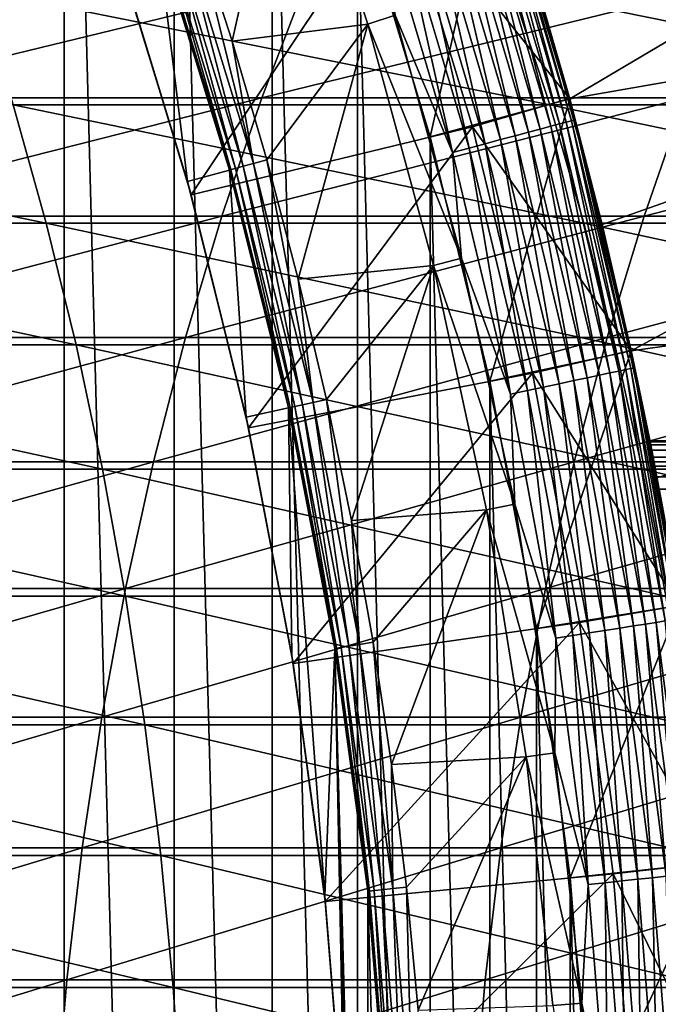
# Model space of a CAD drawing. Header units: metres. Extents: x -24 to 236, y -24 to 24.
# Tile 254 of 316: x 174.35 to 176.56, y 1.3 to 4.71. Entities that reach past the tile are written whole.
import ezdxf

# ---------------------------------------------------------------- set-up
doc = ezdxf.new("R2010")
doc.units = ezdxf.units.M
doc.layers.add('solid_10392024', color=7, linetype='CONTINUOUS')

msp = doc.modelspace()

# ---------------------------------------------------------------- linework, layer by layer
at = {"layer": 'solid_10392024'}
for points in [[(140.5, -23.5), (140.5, 23.5), (179.5, 23.5)], [(179.5, -23.5), (140.5, -23.5), (179.5, 23.5)], [(174.508163, -7.538927, 45.650002), (174.508163, 7.538927, 45.650002), (174.086411, 8.300336, 45.650002)], [(174.086411, -8.300336, 45.650002), (174.508163, -7.538927, 45.650002), (174.086411, 8.300336, 45.650002)], [(174.888901, -6.755966, 45.650002), (174.888901, 6.755966, 45.650002), (174.508163, 7.538927, 45.650002)], [(174.508163, -7.538927, 45.650002), (174.888901, -6.755966, 45.650002), (174.508163, 7.538927, 45.650002)], [(175.22728, -5.954209, 45.650002), (175.22728, 5.954209, 45.650002), (174.888901, 6.755966, 45.650002)], [(174.888901, -6.755966, 45.650002), (175.22728, -5.954209, 45.650002), (174.888901, 6.755966, 45.650002)], [(175.522705, -5.13498, 45.650002), (175.522705, 5.13498, 45.650002), (175.22728, 5.954209, 45.650002)], [(175.22728, -5.954209, 45.650002), (175.522705, -5.13498, 45.650002), (175.22728, 5.954209, 45.650002)], [(176.132568, 4.86446, 7.2), (176.256332, 4.433278, 7.2), (178.653412, 5.852598, 4.5)], [(176.256332, 4.433278, 7.2), (178.925919, 4.900214, 4.5), (178.653412, 5.852598, 4.5)], [(174.957733, 5.039847, 31.092821), (175.08873, 4.632953, 31.092821), (175.286438, 5.512463, 31.9)], [(175.08873, 4.632953, 31.092821), (175.55806, 4.691429, 31.9), (175.286438, 5.512463, 31.9)], [(175.286438, 5.512463, 31.9), (175.55806, 4.691429, 31.9), (175.653183, 4.722334, 31.9)], [(175.773941, 4.301773, 45.650002), (175.997391, 5.292056, 45.150002), (175.522705, 5.13498, 45.650002)], [(175.666672, 5.177411, 32.650002), (175.997131, 5.292847, 32.650002), (176.25618, 4.433838, 32.650002)], [(175.773941, 4.301773, 45.650002), (176.256302, 4.433389, 45.150002), (175.997391, 5.292056, 45.150002)], [(175.997391, 5.292056, 45.150002), (176.25618, 4.433838, 32.650002), (175.997131, 5.292847, 32.650002)], [(175.997391, 5.292056, 45.150002), (176.256302, 4.433389, 45.150002), (176.25618, 4.433838, 32.650002)], [(174.947708, 4.100733, 33.650002), (174.706863, 4.894694, 33.650002), (175.666672, 5.177411, 32.650002)], [(174.947708, 4.100733, 33.650002), (175.666672, 5.177411, 32.650002), (175.919861, 4.336792, 32.650002)], [(175.919861, 4.336792, 32.650002), (175.666672, 5.177411, 32.650002), (176.25618, 4.433838, 32.650002)], [(175.905945, 5.168153, 31.731291), (176.154617, 4.328618, 31.731291), (175.94136, 5.17966, 31.683683)], [(175.94136, 5.17966, 31.683683), (176.190582, 4.338255, 31.683683), (175.971054, 5.189308, 31.631933)], [(176.154617, 4.328618, 31.731291), (176.190582, 4.338255, 31.683683), (175.94136, 5.17966, 31.683683)], [(175.971054, 5.189308, 31.631933), (176.220749, 4.346336, 31.631933), (175.994583, 5.196955, 31.576794)], [(176.190582, 4.338255, 31.683683), (176.220749, 4.346336, 31.631933), (175.971054, 5.189308, 31.631933)], [(175.994583, 5.196955, 31.576794), (176.244644, 4.352741, 31.576794), (176.011627, 5.202491, 31.519072)], [(176.220749, 4.346336, 31.631933), (176.244644, 4.352741, 31.576794), (175.994583, 5.196955, 31.576794)], [(176.011627, 5.202491, 31.519072), (176.261963, 4.357378, 31.519072), (176.021912, 5.205834, 31.459608)], [(176.244644, 4.352741, 31.576794), (176.261963, 4.357378, 31.519072), (176.011627, 5.202491, 31.519072)], [(176.021912, 5.205834, 31.459608), (176.2724, 4.360178, 31.459608), (176.132568, 4.86446, 31.4)], [(176.261963, 4.357378, 31.519072), (176.2724, 4.360178, 31.459608), (176.021912, 5.205834, 31.459608)], [(175.820099, 5.14026, 31.811354), (176.067429, 4.305256, 31.811354), (175.865326, 5.154956, 31.774055)], [(175.865326, 5.154956, 31.774055), (176.113373, 4.317564, 31.774055), (175.905945, 5.168153, 31.731291)], [(176.067429, 4.305256, 31.811354), (176.113373, 4.317564, 31.774055), (175.865326, 5.154956, 31.774055)], [(176.113373, 4.317564, 31.774055), (176.154617, 4.328618, 31.731291), (175.905945, 5.168153, 31.731291)], [(175.773941, -4.301773, 45.650002), (175.773941, 4.301773, 45.650002), (175.522705, 5.13498, 45.650002)], [(175.522705, -5.13498, 45.650002), (175.773941, -4.301773, 45.650002), (175.522705, 5.13498, 45.650002)], [(175.718506, 5.107252, 31.867466), (175.964264, 4.27761, 31.867466), (175.77092, 5.124281, 31.842644)], [(175.77092, 5.124281, 31.842644), (176.017487, 4.291873, 31.842644), (175.820099, 5.14026, 31.811354)], [(175.964264, 4.27761, 31.867466), (176.017487, 4.291873, 31.842644), (175.77092, 5.124281, 31.842644)], [(176.017487, 4.291873, 31.842644), (176.067429, 4.305256, 31.811354), (175.820099, 5.14026, 31.811354)], [(175.607086, 5.071052, 31.896355), (175.851105, 4.24729, 31.896355), (175.663635, 5.089422, 31.885456)], [(175.663635, 5.089422, 31.885456), (175.908524, 4.262676, 31.885456), (175.718506, 5.107252, 31.867466)], [(175.851105, 4.24729, 31.896355), (175.908524, 4.262676, 31.885456), (175.663635, 5.089422, 31.885456)], [(175.908524, 4.262676, 31.885456), (175.964264, 4.27761, 31.867466), (175.718506, 5.107252, 31.867466)], [(175.607086, 5.071052, 31.896355), (175.653183, 4.722334, 31.9), (175.851105, 4.24729, 31.896355)], [(174.877213, 5.012717, 30.902037), (174.851501, 5.004053, 30.800835), (175.100632, 4.19267, 30.800835)], [(174.912827, 5.024715, 30.999844), (174.877213, 5.012717, 30.902037), (175.126785, 4.19993, 30.902037)], [(175.126785, 4.19993, 30.902037), (174.877213, 5.012717, 30.902037), (175.100632, 4.19267, 30.800835)], [(175.162979, 4.209981, 30.999844), (174.957733, 5.039847, 31.092821), (174.912827, 5.024715, 30.999844)], [(175.162979, 4.209981, 30.999844), (174.912827, 5.024715, 30.999844), (175.126785, 4.19993, 30.902037)], [(175.162979, 4.209981, 30.999844), (175.08873, 4.632953, 31.092821), (174.957733, 5.039847, 31.092821)], [(174.935013, 4.146754, 30.592821), (174.83075, 4.997097, 30.592821), (174.68869, 4.948973, 30.592821)], [(174.835968, 4.998818, 30.69735), (174.83075, 4.997097, 30.592821), (175.079529, 4.186883, 30.592821)], [(174.935013, 4.146754, 30.592821), (175.079529, 4.186883, 30.592821), (174.83075, 4.997097, 30.592821)], [(174.851501, 5.004053, 30.800835), (174.835968, 4.998818, 30.69735), (175.084839, 4.188284, 30.69735)], [(175.084839, 4.188284, 30.69735), (174.835968, 4.998818, 30.69735), (175.079529, 4.186883, 30.592821)], [(175.100632, 4.19267, 30.800835), (174.851501, 5.004053, 30.800835), (175.084839, 4.188284, 30.69735)], [(174.935013, 4.146754, 30.592821), (174.68869, 4.948973, 30.592821), (174.706863, 4.894694, 33.650002)], [(174.935013, 4.146754, 30.592821), (174.706863, 4.894694, 33.650002), (174.947708, 4.100733, 33.650002)], [(176.256332, 4.433278, 7.2), (176.368591, 3.998955, 7.2), (178.925919, 4.900214, 4.5)], [(176.368591, 3.998955, 7.2), (176.469254, 3.561797, 7.2), (178.925919, 4.900214, 4.5)], [(176.469254, 3.561797, 7.2), (179.149811, 3.935364, 4.5), (178.925919, 4.900214, 4.5)], [(176.368591, 3.998955, 31.4), (176.256332, 4.433278, 7.2), (176.132568, 4.86446, 7.2)], [(176.132568, 4.86446, 31.4), (176.368591, 3.998955, 31.4), (176.132568, 4.86446, 7.2)], [(176.2724, 4.360178, 31.459608), (176.368591, 3.998955, 31.4), (176.132568, 4.86446, 31.4)], [(175.343353, 4.834176, 352.208801), (175.191574, 4.436563, 352.024139), (173.711426, 4.436554, 353.21283)], [(173.859131, 4.834167, 353.400726), (175.343353, 4.834176, 352.208801), (173.711426, 4.436554, 353.21283)], [(176.187057, 4.412753, 370.698425), (176.057449, 4.811091, 370.499054), (174.207108, 4.811094, 371.670959)], [(174.332092, 4.412756, 371.873291), (176.187057, 4.412753, 370.698425), (174.207108, 4.811094, 371.670959)], [(176.811539, 4.834186, 350.976288), (176.655807, 4.436572, 350.794952), (175.191574, 4.436563, 352.024139)], [(175.343353, 4.834176, 352.208801), (176.811539, 4.834186, 350.976288), (175.191574, 4.436563, 352.024139)], [(178.02179, 4.412745, 369.476685), (177.887665, 4.811083, 369.280304), (176.057449, 4.811091, 370.499054)], [(176.187057, 4.412753, 370.698425), (178.02179, 4.412745, 369.476685), (176.057449, 4.811091, 370.499054)], [(175.55806, 4.691429, 31.9), (175.882416, 3.882159, 31.9), (175.653183, 4.722334, 31.9)], [(175.851105, 4.24729, 31.896355), (175.653183, 4.722334, 31.9), (175.882416, 3.882159, 31.9)], [(175.08873, 4.632953, 31.092821), (175.208649, 4.222661, 31.092821), (175.55806, 4.691429, 31.9)], [(175.208649, 4.222661, 31.092821), (175.317413, 3.809271, 31.092821), (175.55806, 4.691429, 31.9)], [(175.317413, 3.809271, 31.092821), (175.785751, 3.856471, 31.9), (175.55806, 4.691429, 31.9)], [(175.55806, 4.691429, 31.9), (175.785751, 3.856471, 31.9), (175.882416, 3.882159, 31.9)], [(175.162979, 4.209981, 30.999844), (175.208649, 4.222661, 31.092821), (175.08873, 4.632953, 31.092821)], [(175.191574, 4.436563, 352.024139), (175.053009, 4.027161, 351.85556), (173.576584, 4.027153, 353.04126)], [(173.711426, 4.436554, 353.21283), (175.191574, 4.436563, 352.024139), (173.576584, 4.027153, 353.04126)], [(176.655807, 4.436572, 350.794952), (176.513641, 4.027169, 350.629425), (175.053009, 4.027161, 351.85556)], [(175.191574, 4.436563, 352.024139), (176.655807, 4.436572, 350.794952), (175.053009, 4.027161, 351.85556)], [(175.980545, 3.456063, 45.650002), (176.256302, 4.433389, 45.150002), (175.773941, 4.301773, 45.650002)], [(175.919861, 4.336792, 32.650002), (176.25618, 4.433838, 32.650002), (176.469131, 3.562303, 32.650002)], [(175.980545, 3.456063, 45.650002), (176.469254, 3.561791, 45.150002), (176.256302, 4.433389, 45.150002)], [(176.256302, 4.433389, 45.150002), (176.469131, 3.562303, 32.650002), (176.25618, 4.433838, 32.650002)], [(176.256302, 4.433389, 45.150002), (176.469254, 3.561791, 45.150002), (176.469131, 3.562303, 32.650002)], [(176.368591, 3.998955, 31.4), (176.368591, 3.998955, 7.2), (176.256332, 4.433278, 7.2)], [(178.103485, 4.436577, 349.525696), (177.957809, 4.027174, 349.36322), (176.513641, 4.027169, 350.629425)], [(176.655807, 4.436572, 350.794952), (178.103485, 4.436577, 349.525696), (176.513641, 4.027169, 350.629425)], [(174.446121, 4.002692, 372.057861), (174.332092, 4.412756, 371.873291), (172.457535, 4.412748, 373.00058)], [(172.56723, 4.002686, 373.187775), (174.446121, 4.002692, 372.057861), (172.457535, 4.412748, 373.00058)], [(176.305313, 4.002689, 370.880341), (176.187057, 4.412753, 370.698425), (174.332092, 4.412756, 371.873291)], [(174.446121, 4.002692, 372.057861), (176.305313, 4.002689, 370.880341), (174.332092, 4.412756, 371.873291)], [(178.14415, 4.002682, 369.655853), (178.02179, 4.412745, 369.476685), (176.187057, 4.412753, 370.698425)], [(176.305313, 4.002689, 370.880341), (178.14415, 4.002682, 369.655853), (176.187057, 4.412753, 370.698425)], [(176.261963, 4.357378, 31.519072), (176.467712, 3.500321, 31.519072), (176.2724, 4.360178, 31.459608)], [(176.2724, 4.360178, 31.459608), (176.478302, 3.502571, 31.459608), (176.368591, 3.998955, 31.4)], [(176.467712, 3.500321, 31.519072), (176.478302, 3.502571, 31.459608), (176.2724, 4.360178, 31.459608)], [(175.145798, 3.294692, 33.650002), (174.947708, 4.100733, 33.650002), (175.919861, 4.336792, 32.650002)], [(175.145798, 3.294692, 33.650002), (175.919861, 4.336792, 32.650002), (176.127899, 3.484397, 32.650002)], [(176.127899, 3.484397, 32.650002), (175.919861, 4.336792, 32.650002), (176.469131, 3.562303, 32.650002)], [(176.113373, 4.317564, 31.774055), (176.317245, 3.468339, 31.774055), (176.154617, 4.328618, 31.731291)], [(176.154617, 4.328618, 31.731291), (176.359024, 3.477218, 31.731291), (176.190582, 4.338255, 31.683683)], [(176.317245, 3.468339, 31.774055), (176.359024, 3.477218, 31.731291), (176.154617, 4.328618, 31.731291)], [(176.190582, 4.338255, 31.683683), (176.395447, 3.48496, 31.683683), (176.220749, 4.346336, 31.631933)], [(176.359024, 3.477218, 31.731291), (176.395447, 3.48496, 31.683683), (176.190582, 4.338255, 31.683683)], [(176.220749, 4.346336, 31.631933), (176.42598, 3.491451, 31.631933), (176.244644, 4.352741, 31.576794)], [(176.395447, 3.48496, 31.683683), (176.42598, 3.491451, 31.631933), (176.220749, 4.346336, 31.631933)], [(176.244644, 4.352741, 31.576794), (176.450195, 3.496597, 31.576794), (176.261963, 4.357378, 31.519072)], [(176.42598, 3.491451, 31.631933), (176.450195, 3.496597, 31.576794), (176.244644, 4.352741, 31.576794)], [(176.450195, 3.496597, 31.576794), (176.467712, 3.500321, 31.519072), (176.261963, 4.357378, 31.519072)], [(175.980545, -3.456063, 45.650002), (175.980545, 3.456063, 45.650002), (175.773941, 4.301773, 45.650002)], [(175.773941, -4.301773, 45.650002), (175.980545, -3.456063, 45.650002), (175.773941, 4.301773, 45.650002)], [(175.964264, 4.27761, 31.867466), (176.166245, 3.436243, 31.867466), (176.017487, 4.291873, 31.842644)], [(176.017487, 4.291873, 31.842644), (176.220154, 3.4477, 31.842644), (176.067429, 4.305256, 31.811354)], [(176.166245, 3.436243, 31.867466), (176.220154, 3.4477, 31.842644), (176.017487, 4.291873, 31.842644)], [(176.067429, 4.305256, 31.811354), (176.270737, 3.458451, 31.811354), (176.113373, 4.317564, 31.774055)], [(176.220154, 3.4477, 31.842644), (176.270737, 3.458451, 31.811354), (176.067429, 4.305256, 31.811354)], [(176.270737, 3.458451, 31.811354), (176.317245, 3.468339, 31.774055), (176.113373, 4.317564, 31.774055)], [(175.851105, 4.24729, 31.896355), (176.051666, 3.411887, 31.896355), (175.908524, 4.262676, 31.885456)], [(175.908524, 4.262676, 31.885456), (176.109818, 3.424247, 31.885456), (175.964264, 4.27761, 31.867466)], [(176.051666, 3.411887, 31.896355), (176.109818, 3.424247, 31.885456), (175.908524, 4.262676, 31.885456)], [(176.109818, 3.424247, 31.885456), (176.166245, 3.436243, 31.867466), (175.964264, 4.27761, 31.867466)], [(175.851105, 4.24729, 31.896355), (175.882416, 3.882159, 31.9), (176.051666, 3.411887, 31.896355)], [(175.100632, 4.19267, 30.800835), (175.084839, 4.188284, 30.69735), (175.289459, 3.365465, 30.69735)], [(175.126785, 4.19993, 30.902037), (175.100632, 4.19267, 30.800835), (175.305481, 3.36899, 30.800835)], [(175.305481, 3.36899, 30.800835), (175.100632, 4.19267, 30.800835), (175.289459, 3.365465, 30.69735)], [(175.162979, 4.209981, 30.999844), (175.126785, 4.19993, 30.902037), (175.33197, 3.374823, 30.902037)], [(175.33197, 3.374823, 30.902037), (175.126785, 4.19993, 30.902037), (175.305481, 3.36899, 30.800835)], [(175.368668, 3.3829, 30.999844), (175.208649, 4.222661, 31.092821), (175.162979, 4.209981, 30.999844)], [(175.368668, 3.3829, 30.999844), (175.162979, 4.209981, 30.999844), (175.33197, 3.374823, 30.902037)], [(175.368668, 3.3829, 30.999844), (175.317413, 3.809271, 31.092821), (175.208649, 4.222661, 31.092821)], [(175.137619, 3.331977, 30.592821), (175.079529, 4.186883, 30.592821), (174.935013, 4.146754, 30.592821)], [(175.084839, 4.188284, 30.69735), (175.079529, 4.186883, 30.592821), (175.284103, 3.364347, 30.592821)], [(175.137619, 3.331977, 30.592821), (175.284103, 3.364347, 30.592821), (175.079529, 4.186883, 30.592821)], [(175.289459, 3.365465, 30.69735), (175.084839, 4.188284, 30.69735), (175.284103, 3.364347, 30.592821)], [(175.137619, 3.331977, 30.592821), (174.935013, 4.146754, 30.592821), (174.947708, 4.100733, 33.650002)], [(175.137619, 3.331977, 30.592821), (174.947708, 4.100733, 33.650002), (175.145798, 3.294692, 33.650002)], [(175.053009, 4.027161, 351.85556), (174.92804, 3.607058, 351.703522), (173.454956, 3.607051, 352.886505)], [(173.576584, 4.027153, 353.04126), (175.053009, 4.027161, 351.85556), (173.454956, 3.607051, 352.886505)], [(176.513641, 4.027169, 350.629425), (176.385406, 3.607065, 350.480103), (174.92804, 3.607058, 351.703522)], [(175.053009, 4.027161, 351.85556), (176.513641, 4.027169, 350.629425), (174.92804, 3.607058, 351.703522)], [(177.957809, 4.027174, 349.36322), (177.826416, 3.60707, 349.216675), (176.385406, 3.607065, 350.480103)], [(176.513641, 4.027169, 350.629425), (177.957809, 4.027174, 349.36322), (176.385406, 3.607065, 350.480103)], [(174.548889, 3.581992, 372.224243), (174.446121, 4.002692, 372.057861), (172.56723, 4.002686, 373.187775)], [(172.666107, 3.581987, 373.356476), (174.548889, 3.581992, 372.224243), (172.56723, 4.002686, 373.187775)], [(176.411896, 3.58199, 371.044312), (176.305313, 4.002689, 370.880341), (174.446121, 4.002692, 372.057861)], [(174.548889, 3.581992, 372.224243), (176.411896, 3.58199, 371.044312), (174.446121, 4.002692, 372.057861)], [(178.25444, 3.581984, 369.817322), (178.14415, 4.002682, 369.655853), (176.305313, 4.002689, 370.880341)], [(176.411896, 3.58199, 371.044312), (178.25444, 3.581984, 369.817322), (176.305313, 4.002689, 370.880341)], [(176.558228, 3.122115, 31.4), (176.469254, 3.561797, 7.2), (176.368591, 3.998955, 7.2)], [(176.368591, 3.998955, 31.4), (176.558228, 3.122115, 31.4), (176.368591, 3.998955, 7.2)], [(176.478302, 3.502571, 31.459608), (176.558228, 3.122115, 31.4), (176.368591, 3.998955, 31.4)], [(176.469254, 3.561797, 7.2), (176.558228, 3.122115, 7.2), (179.149811, 3.935364, 4.5)], [(176.558228, 3.122115, 7.2), (176.635468, 2.68022, 7.2), (179.149811, 3.935364, 4.5)], [(175.317413, 3.809271, 31.092821), (175.414948, 3.393088, 31.092821), (175.785751, 3.856471, 31.9)], [(175.414948, 3.393088, 31.092821), (175.50119, 2.974416, 31.092821), (175.785751, 3.856471, 31.9)], [(175.50119, 2.974416, 31.092821), (175.968643, 3.010815, 31.9), (175.785751, 3.856471, 31.9)], [(175.785751, 3.856471, 31.9), (176.06662, 3.030911, 31.9), (175.882416, 3.882159, 31.9)], [(175.785751, 3.856471, 31.9), (175.968643, 3.010815, 31.9), (176.06662, 3.030911, 31.9)], [(176.051666, 3.411887, 31.896355), (175.882416, 3.882159, 31.9), (176.06662, 3.030911, 31.9)], [(175.368668, 3.3829, 30.999844), (175.414948, 3.393088, 31.092821), (175.317413, 3.809271, 31.092821)], [(174.640137, 3.151775, 372.371948), (174.548889, 3.581992, 372.224243), (172.666107, 3.581987, 373.356476)], [(172.753891, 3.15177, 373.506256), (174.640137, 3.151775, 372.371948), (172.666107, 3.581987, 373.356476)], [(174.92804, 3.607058, 351.703522), (174.816971, 3.177371, 351.56839), (173.346863, 3.177365, 352.748993)], [(173.454956, 3.607051, 352.886505), (174.92804, 3.607058, 351.703522), (173.346863, 3.177365, 352.748993)], [(176.506516, 3.151773, 371.18985), (176.411896, 3.58199, 371.044312), (174.548889, 3.581992, 372.224243)], [(174.640137, 3.151775, 372.371948), (176.506516, 3.151773, 371.18985), (174.548889, 3.581992, 372.224243)], [(176.385406, 3.607065, 350.480103), (176.271439, 3.177377, 350.347382), (174.816971, 3.177371, 351.56839)], [(174.92804, 3.607058, 351.703522), (176.385406, 3.607065, 350.480103), (174.816971, 3.177371, 351.56839)], [(177.826416, 3.60707, 349.216675), (177.709641, 3.177381, 349.086426), (176.271439, 3.177377, 350.347382)], [(176.385406, 3.607065, 350.480103), (177.826416, 3.60707, 349.216675), (176.271439, 3.177377, 350.347382)], [(178.352356, 3.151768, 369.960693), (178.25444, 3.581984, 369.817322), (176.411896, 3.58199, 371.044312)], [(176.506516, 3.151773, 371.18985), (178.352356, 3.151768, 369.960693), (176.411896, 3.58199, 371.044312)], [(176.14183, 2.600687, 45.650002), (176.469254, 3.561791, 45.150002), (175.980545, 3.456063, 45.650002)], [(176.127899, 3.484397, 32.650002), (176.469131, 3.562303, 32.650002), (176.635406, 2.680598, 32.650002)], [(176.14183, 2.600687, 45.650002), (176.635468, 2.680204, 45.150002), (176.469254, 3.561791, 45.150002)], [(176.624084, 2.75, 32.950001), (176.635406, 2.680598, 32.650002), (176.469131, 3.562303, 32.650002)], [(176.613937, 2.81058, 32.953682), (176.624084, 2.75, 32.950001), (176.469131, 3.562303, 32.650002)], [(176.603729, 2.870286, 32.964691), (176.613937, 2.81058, 32.953682), (176.469131, 3.562303, 32.650002)], [(176.593613, 2.92825, 32.982868), (176.603729, 2.870286, 32.964691), (176.469131, 3.562303, 32.650002)], [(176.583801, 2.983306, 33.007759), (176.593613, 2.92825, 32.982868), (176.469131, 3.562303, 32.650002)], [(176.574463, 3.034722, 33.03899), (176.583801, 2.983306, 33.007759), (176.469131, 3.562303, 32.650002)], [(176.565689, 3.082293, 33.076397), (176.574463, 3.034722, 33.03899), (176.469131, 3.562303, 32.650002)], [(176.557632, 3.125277, 33.119598), (176.565689, 3.082293, 33.076397), (176.469131, 3.562303, 32.650002)], [(176.550568, 3.162506, 33.167461), (176.557632, 3.125277, 33.119598), (176.469131, 3.562303, 32.650002)], [(176.544632, 3.193403, 33.218914), (176.550568, 3.162506, 33.167461), (176.469131, 3.562303, 32.650002)], [(176.539886, 3.217845, 33.27359), (176.544632, 3.193403, 33.218914), (176.469131, 3.562303, 32.650002)], [(176.536423, 3.235641, 33.331112), (176.539886, 3.217845, 33.27359), (176.469131, 3.562303, 32.650002)], [(176.534302, 3.246457, 33.390503), (176.536423, 3.235641, 33.331112), (176.469131, 3.562303, 32.650002)], [(176.5336, 3.25, 33.450001), (176.534302, 3.246457, 33.390503), (176.469131, 3.562303, 32.650002)], [(176.5336, 3.25, 44.450001), (176.5336, 3.25, 33.450001), (176.469131, 3.562303, 32.650002)], [(176.469254, 3.561791, 45.150002), (176.5336, 3.25, 44.450001), (176.469131, 3.562303, 32.650002)], [(176.558228, 3.122115, 31.4), (176.558228, 3.122115, 7.2), (176.469254, 3.561797, 7.2)], [(176.469254, 3.561791, 45.150002), (176.534302, 3.246457, 44.509499), (176.5336, 3.25, 44.450001)], [(176.469254, 3.561791, 45.150002), (176.536423, 3.235641, 44.56889), (176.534302, 3.246457, 44.509499)], [(176.469254, 3.561791, 45.150002), (176.539886, 3.217845, 44.626408), (176.536423, 3.235641, 44.56889)], [(176.469254, 3.561791, 45.150002), (176.544632, 3.193403, 44.681084), (176.539886, 3.217845, 44.626408)], [(176.469254, 3.561791, 45.150002), (176.550568, 3.162506, 44.73254), (176.544632, 3.193403, 44.681084)], [(176.469254, 3.561791, 45.150002), (176.557632, 3.125277, 44.780399), (176.550568, 3.162506, 44.73254)], [(176.469254, 3.561791, 45.150002), (176.565689, 3.082293, 44.823601), (176.557632, 3.125277, 44.780399)], [(176.469254, 3.561791, 45.150002), (176.635468, 2.680204, 45.150002), (176.565689, 3.082293, 44.823601)], [(175.30043, 2.47932, 33.650002), (175.145798, 3.294692, 33.650002), (176.127899, 3.484397, 32.650002)], [(175.30043, 2.47932, 33.650002), (176.127899, 3.484397, 32.650002), (176.290329, 2.622005, 32.650002)], [(176.290329, 2.622005, 32.650002), (176.127899, 3.484397, 32.650002), (176.635406, 2.680598, 32.650002)], [(176.317245, 3.468339, 31.774055), (176.47641, 2.609607, 31.774055), (176.359024, 3.477218, 31.731291)], [(176.359024, 3.477218, 31.731291), (176.518585, 2.616287, 31.731291), (176.395447, 3.48496, 31.683683)], [(176.47641, 2.609607, 31.774055), (176.518585, 2.616287, 31.731291), (176.359024, 3.477218, 31.731291)], [(176.395447, 3.48496, 31.683683), (176.555374, 2.622113, 31.683683), (176.42598, 3.491451, 31.631933)], [(176.518585, 2.616287, 31.731291), (176.555374, 2.622113, 31.683683), (176.395447, 3.48496, 31.683683)], [(176.42598, 3.491451, 31.631933), (176.586197, 2.626997, 31.631933), (176.450195, 3.496597, 31.576794)], [(176.555374, 2.622113, 31.683683), (176.586197, 2.626997, 31.631933), (176.42598, 3.491451, 31.631933)], [(176.450195, 3.496597, 31.576794), (176.610641, 2.630868, 31.576794), (176.467712, 3.500321, 31.519072)], [(176.586197, 2.626997, 31.631933), (176.610641, 2.630868, 31.576794), (176.450195, 3.496597, 31.576794)], [(176.467712, 3.500321, 31.519072), (176.628342, 2.63367, 31.519072), (176.478302, 3.502571, 31.459608)], [(176.610641, 2.630868, 31.576794), (176.628342, 2.63367, 31.519072), (176.467712, 3.500321, 31.519072)], [(176.478302, 3.502571, 31.459608), (176.639023, 2.635363, 31.459608), (176.558228, 3.122115, 31.4)], [(176.628342, 2.63367, 31.519072), (176.639023, 2.635363, 31.459608), (176.478302, 3.502571, 31.459608)], [(176.14183, -2.600687, 45.650002), (176.14183, 2.600687, 45.650002), (175.980545, 3.456063, 45.650002)], [(175.980545, -3.456063, 45.650002), (176.14183, -2.600687, 45.650002), (175.980545, 3.456063, 45.650002)], [(176.166245, 3.436243, 31.867466), (176.323929, 2.585457, 31.867466), (176.220154, 3.4477, 31.842644)], [(176.220154, 3.4477, 31.842644), (176.378357, 2.594078, 31.842644), (176.270737, 3.458451, 31.811354)], [(176.323929, 2.585457, 31.867466), (176.378357, 2.594078, 31.842644), (176.220154, 3.4477, 31.842644)], [(176.270737, 3.458451, 31.811354), (176.429443, 2.602167, 31.811354), (176.317245, 3.468339, 31.774055)], [(176.378357, 2.594078, 31.842644), (176.429443, 2.602167, 31.811354), (176.270737, 3.458451, 31.811354)], [(176.429443, 2.602167, 31.811354), (176.47641, 2.609607, 31.774055), (176.317245, 3.468339, 31.774055)], [(176.051666, 3.411887, 31.896355), (176.208237, 2.567132, 31.896355), (176.109818, 3.424247, 31.885456)], [(176.051666, 3.411887, 31.896355), (176.06662, 3.030911, 31.9), (176.208237, 2.567132, 31.896355)], [(176.109818, 3.424247, 31.885456), (176.266953, 2.576431, 31.885456), (176.166245, 3.436243, 31.867466)], [(176.208237, 2.567132, 31.896355), (176.266953, 2.576431, 31.885456), (176.109818, 3.424247, 31.885456)], [(176.266953, 2.576431, 31.885456), (176.323929, 2.585457, 31.867466), (176.166245, 3.436243, 31.867466)], [(175.33197, 3.374823, 30.902037), (175.305481, 3.36899, 30.800835), (175.465424, 2.535427, 30.800835)], [(175.368668, 3.3829, 30.999844), (175.33197, 3.374823, 30.902037), (175.492203, 2.539817, 30.902037)], [(175.492203, 2.539817, 30.902037), (175.33197, 3.374823, 30.902037), (175.465424, 2.535427, 30.800835)], [(175.529282, 2.545896, 30.999844), (175.414948, 3.393088, 31.092821), (175.368668, 3.3829, 30.999844)], [(175.529282, 2.545896, 30.999844), (175.368668, 3.3829, 30.999844), (175.492203, 2.539817, 30.902037)], [(175.529282, 2.545896, 30.999844), (175.50119, 2.974416, 31.092821), (175.414948, 3.393088, 31.092821)], [(175.295807, 2.507614, 30.592821), (175.284103, 3.364347, 30.592821), (175.137619, 3.331977, 30.592821)], [(175.289459, 3.365465, 30.69735), (175.284103, 3.364347, 30.592821), (175.443832, 2.531871, 30.592821)], [(175.409119, 1.676004, 30.592821), (175.443832, 2.531871, 30.592821), (175.284103, 3.364347, 30.592821)], [(175.409119, 1.676004, 30.592821), (175.284103, 3.364347, 30.592821), (175.295807, 2.507614, 30.592821)], [(175.305481, 3.36899, 30.800835), (175.289459, 3.365465, 30.69735), (175.449234, 2.532774, 30.69735)], [(175.449234, 2.532774, 30.69735), (175.289459, 3.365465, 30.69735), (175.443832, 2.531871, 30.592821)], [(175.465424, 2.535427, 30.800835), (175.305481, 3.36899, 30.800835), (175.449234, 2.532774, 30.69735)], [(175.295807, 2.507614, 30.592821), (175.137619, 3.331977, 30.592821), (175.145798, 3.294692, 33.650002)], [(175.295807, 2.507614, 30.592821), (175.145798, 3.294692, 33.650002), (175.30043, 2.47932, 33.650002)], [(215.5336, 3.246434, 33.390392), (176.534302, 3.246457, 33.390503), (176.5336, 3.25, 33.450001)], [(215.5336, 3.25, 44.450001), (176.5336, 3.25, 33.450001), (176.5336, 3.25, 44.450001)], [(215.5336, 3.25, 44.450001), (215.5336, 3.25, 33.450001), (176.5336, 3.25, 33.450001)], [(215.5336, 3.246434, 33.390392), (176.5336, 3.25, 33.450001), (215.5336, 3.25, 33.450001)], [(215.5336, 3.25, 44.450001), (176.5336, 3.25, 44.450001), (176.534302, 3.246457, 44.509499)], [(215.5336, 3.246354, 44.510269), (215.5336, 3.25, 44.450001), (176.534302, 3.246457, 44.509499)], [(215.5336, 3.246434, 33.390392), (176.536423, 3.235641, 33.331112), (176.534302, 3.246457, 33.390503)], [(215.5336, 3.246354, 44.510269), (176.534302, 3.246457, 44.509499), (176.536423, 3.235641, 44.56889)], [(215.5336, 3.246434, 33.390392), (215.5336, 3.235615, 33.330929), (176.536423, 3.235641, 33.331112)], [(215.5336, 3.235456, 44.569717), (215.5336, 3.246354, 44.510269), (176.536423, 3.235641, 44.56889)], [(215.5336, 3.235615, 33.330929), (176.539886, 3.217845, 33.27359), (176.536423, 3.235641, 33.331112)], [(215.5336, 3.235456, 44.569717), (176.536423, 3.235641, 44.56889), (176.539886, 3.217845, 44.626408)], [(215.5336, 3.235615, 33.330929), (215.5336, 3.217701, 33.273205), (176.539886, 3.217845, 33.27359)], [(215.5336, 3.217465, 44.627415), (215.5336, 3.235456, 44.569717), (176.539886, 3.217845, 44.626408)], [(215.5336, 3.217701, 33.273205), (176.544632, 3.193403, 33.218914), (176.539886, 3.217845, 33.27359)], [(215.5336, 3.217465, 44.627415), (176.539886, 3.217845, 44.626408), (176.544632, 3.193403, 44.681084)], [(215.5336, 3.217701, 33.273205), (215.5336, 3.192952, 33.218067), (176.544632, 3.193403, 33.218914)], [(215.5336, 3.192644, 44.682522), (215.5336, 3.217465, 44.627415), (176.544632, 3.193403, 44.681084)], [(174.816971, 3.177371, 351.56839), (174.720108, 2.739241, 351.450531), (173.252609, 2.739236, 352.629059)], [(173.346863, 3.177365, 352.748993), (174.816971, 3.177371, 351.56839), (173.252609, 2.739236, 352.629059)], [(176.271439, 3.177377, 350.347382), (176.172058, 2.739247, 350.231659), (174.720108, 2.739241, 351.450531)], [(174.816971, 3.177371, 351.56839), (176.271439, 3.177377, 350.347382), (174.720108, 2.739241, 351.450531)], [(177.709641, 3.177381, 349.086426), (177.607819, 2.73925, 348.97287), (176.172058, 2.739247, 350.231659)], [(176.271439, 3.177377, 350.347382), (177.709641, 3.177381, 349.086426), (176.172058, 2.739247, 350.231659)], [(215.5336, 3.192952, 33.218067), (176.550568, 3.162506, 33.167461), (176.544632, 3.193403, 33.218914)], [(215.5336, 3.192644, 44.682522), (176.544632, 3.193403, 44.681084), (176.550568, 3.162506, 44.73254)], [(215.5336, 3.192952, 33.218067), (215.5336, 3.161732, 33.166317), (176.550568, 3.162506, 33.167461)], [(215.5336, 3.161355, 44.73423), (215.5336, 3.192644, 44.682522), (176.550568, 3.162506, 44.73254)], [(174.719604, 2.713183, 372.50058), (174.640137, 3.151775, 372.371948), (172.753891, 3.15177, 373.506256)], [(172.830338, 2.713179, 373.636719), (174.719604, 2.713183, 372.50058), (172.753891, 3.15177, 373.506256)], [(176.588928, 2.713181, 371.31665), (176.506516, 3.151773, 371.18985), (174.640137, 3.151775, 372.371948)], [(174.719604, 2.713183, 372.50058), (176.588928, 2.713181, 371.31665), (174.640137, 3.151775, 372.371948)], [(178.437637, 2.713177, 370.085571), (178.352356, 3.151768, 369.960693), (176.506516, 3.151773, 371.18985)], [(176.588928, 2.713181, 371.31665), (178.437637, 2.713177, 370.085571), (176.506516, 3.151773, 371.18985)], [(215.5336, 3.161732, 33.166317), (176.557632, 3.125277, 33.119598), (176.550568, 3.162506, 33.167461)], [(215.5336, 3.161355, 44.73423), (176.550568, 3.162506, 44.73254), (176.557632, 3.125277, 44.780399)], [(215.5336, 3.161732, 33.166317), (215.5336, 3.124496, 33.11871), (176.557632, 3.125277, 33.119598)], [(215.5336, 3.124055, 44.781788), (215.5336, 3.161355, 44.73423), (176.557632, 3.125277, 44.780399)], [(215.5336, 3.124496, 33.11871), (176.565689, 3.082293, 33.076397), (176.557632, 3.125277, 33.119598)], [(215.5336, 3.124055, 44.781788), (176.557632, 3.125277, 44.780399), (176.565689, 3.082293, 44.823601)], [(176.700928, 2.236425, 31.4), (176.635468, 2.68022, 7.2), (176.558228, 3.122115, 7.2)], [(176.558228, 3.122115, 31.4), (176.700928, 2.236425, 31.4), (176.558228, 3.122115, 7.2)], [(176.639023, 2.635363, 31.459608), (176.700928, 2.236425, 31.4), (176.558228, 3.122115, 31.4)], [(175.50119, 2.974416, 31.092821), (175.57605, 2.553563, 31.092821), (175.968643, 3.010815, 31.9)], [(175.57605, 2.553563, 31.092821), (175.639481, 2.130837, 31.092821), (175.968643, 3.010815, 31.9)], [(175.639481, 2.130837, 31.092821), (176.106216, 2.156866, 31.9), (175.968643, 3.010815, 31.9)], [(175.968643, 3.010815, 31.9), (176.205215, 2.171033, 31.9), (176.06662, 3.030911, 31.9)], [(175.968643, 3.010815, 31.9), (176.106216, 2.156866, 31.9), (176.205215, 2.171033, 31.9)], [(176.208237, 2.567132, 31.896355), (176.06662, 3.030911, 31.9), (176.205215, 2.171033, 31.9)], [(175.529282, 2.545896, 30.999844), (175.57605, 2.553563, 31.092821), (175.50119, 2.974416, 31.092821)], [(174.720108, 2.739241, 351.450531), (174.637711, 2.293833, 351.350281), (173.172424, 2.293829, 352.527039)], [(173.252609, 2.739236, 352.629059), (174.720108, 2.739241, 351.450531), (173.172424, 2.293829, 352.527039)], [(176.172058, 2.739247, 350.231659), (176.087509, 2.293838, 350.133209), (174.637711, 2.293833, 351.350281)], [(174.720108, 2.739241, 351.450531), (176.172058, 2.739247, 350.231659), (174.637711, 2.293833, 351.350281)], [(177.607819, 2.73925, 348.97287), (177.521179, 2.29384, 348.876251), (176.087509, 2.293838, 350.133209)], [(176.172058, 2.739247, 350.231659), (177.607819, 2.73925, 348.97287), (176.087509, 2.293838, 350.133209)], [(174.787094, 2.267382, 372.609833), (174.719604, 2.713183, 372.50058), (172.830338, 2.713179, 373.636719)], [(172.895264, 2.267378, 373.747528), (174.787094, 2.267382, 372.609833), (172.830338, 2.713179, 373.636719)], [(176.658905, 2.26738, 371.424316), (176.588928, 2.713181, 371.31665), (174.719604, 2.713183, 372.50058)], [(174.787094, 2.267382, 372.609833), (176.658905, 2.26738, 371.424316), (174.719604, 2.713183, 372.50058)], [(176.257355, 1.738037, 45.650002), (176.635468, 2.680204, 45.150002), (176.14183, 2.600687, 45.650002)], [(176.257355, 1.738037, 45.650002), (176.754532, 1.791131, 45.150002), (176.635468, 2.680204, 45.150002)], [(176.290329, 2.622005, 32.650002), (176.635406, 2.680598, 32.650002), (176.754517, 1.79132, 32.650002)], [(176.555374, 2.622113, 31.683683), (176.669907, 1.752078, 31.683683), (176.586197, 2.626997, 31.631933)], [(175.411179, 1.656907, 33.650002), (175.30043, 2.47932, 33.650002), (176.290329, 2.622005, 32.650002)], [(175.411179, 1.656907, 33.650002), (176.290329, 2.622005, 32.650002), (176.406708, 1.752102, 32.650002)], [(176.257355, -1.738037, 45.650002), (176.257355, 1.738037, 45.650002), (176.14183, 2.600687, 45.650002)], [(176.14183, -2.600687, 45.650002), (176.257355, -1.738037, 45.650002), (176.14183, 2.600687, 45.650002)], [(176.406708, 1.752102, 32.650002), (176.290329, 2.622005, 32.650002), (176.754517, 1.79132, 32.650002)], [(176.323929, 2.585457, 31.867466), (176.436874, 1.727585, 31.867466), (176.378357, 2.594078, 31.842644)], [(176.378357, 2.594078, 31.842644), (176.491684, 1.733346, 31.842644), (176.429443, 2.602167, 31.811354)], [(176.436874, 1.727585, 31.867466), (176.491684, 1.733346, 31.842644), (176.378357, 2.594078, 31.842644)], [(176.429443, 2.602167, 31.811354), (176.543106, 1.738751, 31.811354), (176.47641, 2.609607, 31.774055)], [(176.491684, 1.733346, 31.842644), (176.543106, 1.738751, 31.811354), (176.429443, 2.602167, 31.811354)], [(176.47641, 2.609607, 31.774055), (176.590408, 1.743722, 31.774055), (176.518585, 2.616287, 31.731291)], [(176.543106, 1.738751, 31.811354), (176.590408, 1.743722, 31.774055), (176.47641, 2.609607, 31.774055)], [(176.518585, 2.616287, 31.731291), (176.632874, 1.748186, 31.731291), (176.555374, 2.622113, 31.683683)], [(176.590408, 1.743722, 31.774055), (176.632874, 1.748186, 31.731291), (176.518585, 2.616287, 31.731291)], [(176.632874, 1.748186, 31.731291), (176.669907, 1.752078, 31.683683), (176.555374, 2.622113, 31.683683)], [(176.208237, 2.567132, 31.896355), (176.205215, 2.171033, 31.9), (176.320374, 1.71534, 31.896355)], [(176.208237, 2.567132, 31.896355), (176.320374, 1.71534, 31.896355), (176.266953, 2.576431, 31.885456)], [(176.266953, 2.576431, 31.885456), (176.379486, 1.721554, 31.885456), (176.323929, 2.585457, 31.867466)], [(176.320374, 1.71534, 31.896355), (176.379486, 1.721554, 31.885456), (176.266953, 2.576431, 31.885456)], [(176.379486, 1.721554, 31.885456), (176.436874, 1.727585, 31.867466), (176.323929, 2.585457, 31.867466)], [(175.477264, 0.839201, 30.592821), (175.443832, 2.531871, 30.592821), (175.409119, 1.676004, 30.592821)], [(175.449234, 2.532774, 30.69735), (175.443832, 2.531871, 30.592821), (175.558258, 1.692, 30.592821)], [(175.443832, 2.531871, 30.592821), (175.558258, -1.692, 30.592821), (175.558258, 1.692, 30.592821)], [(175.5, 0, 30.592821), (175.558258, -1.692, 30.592821), (175.443832, 2.531871, 30.592821)], [(175.5, 0, 30.592821), (175.443832, 2.531871, 30.592821), (175.477264, 0.839201, 30.592821)], [(175.465424, 2.535427, 30.800835), (175.449234, 2.532774, 30.69735), (175.563705, 1.692655, 30.69735)], [(175.563705, 1.692655, 30.69735), (175.449234, 2.532774, 30.69735), (175.558258, 1.692, 30.592821)], [(175.492203, 2.539817, 30.902037), (175.465424, 2.535427, 30.800835), (175.580002, 1.694428, 30.800835)], [(175.580002, 1.694428, 30.800835), (175.465424, 2.535427, 30.800835), (175.563705, 1.692655, 30.69735)], [(175.529282, 2.545896, 30.999844), (175.492203, 2.539817, 30.902037), (175.606979, 1.697361, 30.902037)], [(175.606979, 1.697361, 30.902037), (175.492203, 2.539817, 30.902037), (175.580002, 1.694428, 30.800835)], [(175.644333, 1.701424, 30.999844), (175.57605, 2.553563, 31.092821), (175.529282, 2.545896, 30.999844)], [(175.644333, 1.701424, 30.999844), (175.529282, 2.545896, 30.999844), (175.606979, 1.697361, 30.902037)], [(175.644333, 1.701424, 30.999844), (175.639481, 2.130837, 31.092821), (175.57605, 2.553563, 31.092821)], [(175.409119, 1.676004, 30.592821), (175.295807, 2.507614, 30.592821), (175.30043, 2.47932, 33.650002)], [(175.409119, 1.676004, 30.592821), (175.30043, 2.47932, 33.650002), (175.411179, 1.656907, 33.650002)], [(174.637711, 2.293833, 351.350281), (174.569992, 1.84233, 351.267914), (173.106522, 1.842326, 352.443176)], [(173.172424, 2.293829, 352.527039), (174.637711, 2.293833, 351.350281), (173.106522, 1.842326, 352.443176)], [(176.087509, 2.293838, 350.133209), (176.018036, 1.842333, 350.052307), (174.569992, 1.84233, 351.267914)], [(174.637711, 2.293833, 351.350281), (176.087509, 2.293838, 350.133209), (174.569992, 1.84233, 351.267914)], [(177.521179, 2.29384, 348.876251), (177.449997, 1.842336, 348.796844), (176.018036, 1.842333, 350.052307)], [(176.087509, 2.293838, 350.133209), (177.521179, 2.29384, 348.876251), (176.018036, 1.842333, 350.052307)], [(174.842407, 1.815556, 372.699371), (174.787094, 2.267382, 372.609833), (172.895264, 2.267378, 373.747528)], [(172.948486, 1.815553, 373.838348), (174.842407, 1.815556, 372.699371), (172.895264, 2.267378, 373.747528)], [(176.716278, 1.815555, 371.512573), (176.658905, 2.26738, 371.424316), (174.787094, 2.267382, 372.609833)], [(174.842407, 1.815556, 372.699371), (176.716278, 1.815555, 371.512573), (174.787094, 2.267382, 372.609833)], [(175.639481, 2.130837, 31.092821), (175.691452, 1.706548, 31.092821), (176.106216, 2.156866, 31.9)], [(175.691452, 1.706548, 31.092821), (175.731903, 1.281007, 31.092821), (176.106216, 2.156866, 31.9)], [(175.731903, 1.281007, 31.092821), (176.198181, 1.29665, 31.9), (176.106216, 2.156866, 31.9)], [(176.106216, 2.156866, 31.9), (176.297821, 1.30506, 31.9), (176.205215, 2.171033, 31.9)], [(176.106216, 2.156866, 31.9), (176.198181, 1.29665, 31.9), (176.297821, 1.30506, 31.9)], [(176.320374, 1.71534, 31.896355), (176.205215, 2.171033, 31.9), (176.297821, 1.30506, 31.9)], [(175.644333, 1.701424, 30.999844), (175.691452, 1.706548, 31.092821), (175.639481, 2.130837, 31.092821)], [(174.569992, 1.84233, 351.267914), (174.517151, 1.385931, 351.203613), (173.055084, 1.385929, 352.377747)], [(173.106522, 1.842326, 352.443176), (174.569992, 1.84233, 351.267914), (173.055084, 1.385929, 352.377747)], [(176.018036, 1.842333, 350.052307), (175.963806, 1.385934, 349.989166), (174.517151, 1.385931, 351.203613)], [(174.569992, 1.84233, 351.267914), (176.018036, 1.842333, 350.052307), (174.517151, 1.385931, 351.203613)], [(177.449997, 1.842336, 348.796844), (177.39444, 1.385936, 348.734863), (175.963806, 1.385934, 349.989166)], [(176.018036, 1.842333, 350.052307), (177.449997, 1.842336, 348.796844), (175.963806, 1.385934, 349.989166)], [(174.885422, 1.358906, 372.769012), (174.842407, 1.815556, 372.699371), (172.948486, 1.815553, 373.838348)], [(172.989868, 1.358904, 373.908936), (174.885422, 1.358906, 372.769012), (172.948486, 1.815553, 373.838348)], [(176.76088, 1.358905, 371.581177), (176.716278, 1.815555, 371.512573), (174.842407, 1.815556, 372.699371)], [(174.885422, 1.358906, 372.769012), (176.76088, 1.358905, 371.581177), (174.842407, 1.815556, 372.699371)], [(176.326828, 0.870242, 45.650002), (176.754532, 1.791131, 45.150002), (176.257355, 1.738037, 45.650002)], [(176.326828, 0.870242, 45.650002), (176.826126, 0.896752, 45.150002), (176.754532, 1.791131, 45.150002)], [(176.406708, 1.752102, 32.650002), (176.754517, 1.79132, 32.650002), (176.826096, 0.897082, 32.650002)], [(175.477783, 0.82958, 33.650002), (175.411179, 1.656907, 33.650002), (176.406708, 1.752102, 32.650002)], [(175.477783, 0.82958, 33.650002), (176.406708, 1.752102, 32.650002), (176.476654, 0.877422, 32.650002)], [(176.326828, -0.870242, 45.650002), (176.326828, 0.870242, 45.650002), (176.257355, 1.738037, 45.650002)], [(176.257355, -1.738037, 45.650002), (176.326828, -0.870242, 45.650002), (176.257355, 1.738037, 45.650002)], [(176.476654, 0.877422, 32.650002), (176.406708, 1.752102, 32.650002), (176.826096, 0.897082, 32.650002)], [(176.491684, 1.733346, 31.842644), (176.559799, 0.867862, 31.842644), (176.543106, 1.738751, 31.811354)], [(176.543106, 1.738751, 31.811354), (176.611435, 0.870568, 31.811354), (176.590408, 1.743722, 31.774055)], [(176.559799, 0.867862, 31.842644), (176.611435, 0.870568, 31.811354), (176.543106, 1.738751, 31.811354)], [(175.713501, 0.851961, 30.999844), (175.691452, 1.706548, 31.092821), (175.644333, 1.701424, 30.999844)], [(175.713501, 0.851961, 30.999844), (175.731903, 1.281007, 31.092821), (175.691452, 1.706548, 31.092821)], [(176.320374, 1.71534, 31.896355), (176.297821, 1.30506, 31.9), (176.387772, 0.858847, 31.896355)], [(176.320374, 1.71534, 31.896355), (176.387772, 0.858847, 31.896355), (176.379486, 1.721554, 31.885456)], [(176.379486, 1.721554, 31.885456), (176.447144, 0.861958, 31.885456), (176.436874, 1.727585, 31.867466)], [(176.387772, 0.858847, 31.896355), (176.447144, 0.861958, 31.885456), (176.379486, 1.721554, 31.885456)], [(176.436874, 1.727585, 31.867466), (176.504761, 0.864978, 31.867466), (176.491684, 1.733346, 31.842644)], [(176.447144, 0.861958, 31.885456), (176.504761, 0.864978, 31.867466), (176.436874, 1.727585, 31.867466)], [(176.504761, 0.864978, 31.867466), (176.559799, 0.867862, 31.842644), (176.491684, 1.733346, 31.842644)], [(175.477264, 0.839201, 30.592821), (175.409119, 1.676004, 30.592821), (175.411179, 1.656907, 33.650002)], [(175.563705, 1.692655, 30.69735), (175.558258, 1.692, 30.592821), (175.627045, 0.847227, 30.592821)], [(175.558258, 1.692, 30.592821), (175.558258, -1.692, 30.592821), (175.627045, -0.847227, 30.592821)], [(175.558258, 1.692, 30.592821), (175.627045, -0.847227, 30.592821), (175.627045, 0.847227, 30.592821)], [(175.580002, 1.694428, 30.800835), (175.563705, 1.692655, 30.69735), (175.632523, 0.84757, 30.69735)], [(175.632523, 0.84757, 30.69735), (175.563705, 1.692655, 30.69735), (175.627045, 0.847227, 30.592821)], [(175.606979, 1.697361, 30.902037), (175.580002, 1.694428, 30.800835), (175.648895, 0.848458, 30.800835)], [(175.648895, 0.848458, 30.800835), (175.580002, 1.694428, 30.800835), (175.632523, 0.84757, 30.69735)], [(175.644333, 1.701424, 30.999844), (175.606979, 1.697361, 30.902037), (175.67598, 0.849927, 30.902037)], [(175.67598, 0.849927, 30.902037), (175.606979, 1.697361, 30.902037), (175.648895, 0.848458, 30.800835)], [(175.713501, 0.851961, 30.999844), (175.644333, 1.701424, 30.999844), (175.67598, 0.849927, 30.902037)], [(175.477264, 0.839201, 30.592821), (175.411179, 1.656907, 33.650002), (175.477783, 0.82958, 33.650002)], [(174.517151, 1.385931, 351.203613), (174.479294, 0.92585, 351.157562), (173.018265, 0.925848, 352.330872)], [(173.055084, 1.385929, 352.377747), (174.517151, 1.385931, 351.203613), (173.018265, 0.925848, 352.330872)], [(175.963806, 1.385934, 349.989166), (175.924973, 0.925852, 349.94397), (174.479294, 0.92585, 351.157562)], [(174.517151, 1.385931, 351.203613), (175.963806, 1.385934, 349.989166), (174.479294, 0.92585, 351.157562)], [(177.39444, 1.385936, 348.734863), (177.354645, 0.925853, 348.690491), (175.924973, 0.925852, 349.94397)], [(175.963806, 1.385934, 349.989166), (177.39444, 1.385936, 348.734863), (175.924973, 0.925852, 349.94397)], [(174.916016, 0.898645, 372.818542), (174.885422, 1.358906, 372.769012), (172.989868, 1.358904, 373.908936)], [(173.019302, 0.898644, 373.959167), (174.916016, 0.898645, 372.818542), (172.989868, 1.358904, 373.908936)], [(176.792603, 0.898644, 371.629974), (176.76088, 1.358905, 371.581177), (174.885422, 1.358906, 372.769012)], [(174.916016, 0.898645, 372.818542), (176.792603, 0.898644, 371.629974), (174.885422, 1.358906, 372.769012)], [(176.198181, 1.29665, 31.9), (176.344193, 0.435427, 31.9), (176.297821, 1.30506, 31.9)], [(176.387772, 0.858847, 31.896355), (176.297821, 1.30506, 31.9), (176.344193, 0.435427, 31.9)]]:
    msp.add_3dface(points, dxfattribs=at)

doc.saveas('drawing.dxf')
